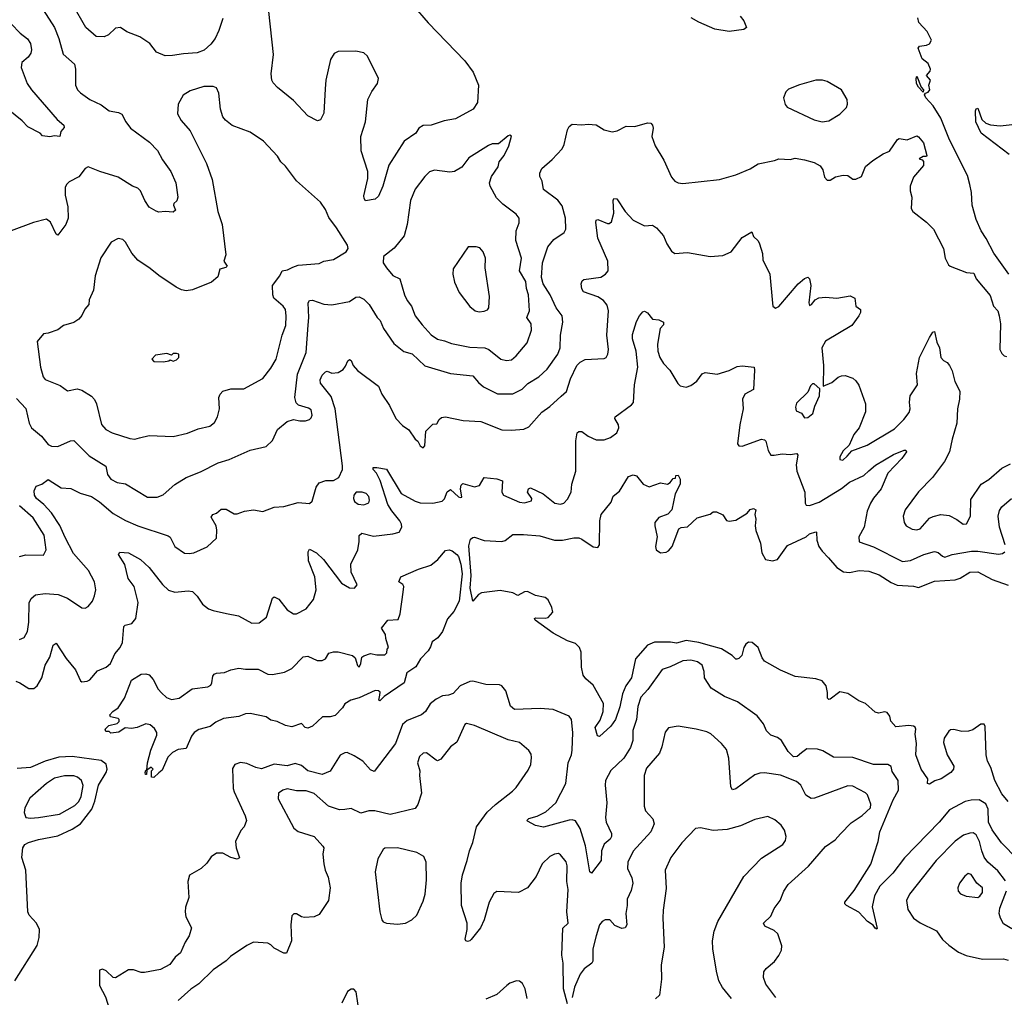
# Model space of a CAD drawing. Extents: x 1771496 to 1971148, y 471553 to 643630.
# Tile 313 of 656: x 1837037 to 1843181, y 551662 to 557763. Entities that reach past the tile are written whole.
import ezdxf

# ---------------------------------------------------------------- set-up
doc = ezdxf.new("R2010")
doc.units = 0

msp = doc.modelspace()

# ---------------------------------------------------------------- linework, layer by layer
at = {"layer": '0CON10XD'}
for points in [[(1837184.3, 557825), (1837255, 557713.8), (1837282.2, 557645), (1837308.8, 557548.8), (1837378, 557485), (1837385.9, 557454.1), (1837385.8, 557355), (1837397.5, 557325), (1837415.5, 557305.5), (1837475, 557265.6), (1837545, 557230.8), (1837595, 557194), (1837654, 557184), (1837674.1, 557174.1), (1837699.2, 557125), (1837729.2, 557085), (1837847.8, 556997.8), (1837896.3, 556946.3), (1837928.3, 556888.3), (1837980, 556815), (1838011.4, 556745), (1838024.2, 556655), (1838017, 556633), (1837998.8, 556615), (1837996.7, 556605), (1838010, 556575), (1837995, 556562.5), (1837945, 556566), (1837905, 556561.2), (1837888.3, 556568.3), (1837845, 556592.5), (1837817.1, 556635), (1837790.8, 556695), (1837775, 556710.8), (1837741.2, 556725), (1837650.7, 556780.7), (1837536.2, 556816.2), (1837465, 556845.4), (1837445, 556834.2), (1837405, 556783.3), (1837345, 556750.6), (1837328.6, 556735), (1837321.5, 556715), (1837321.5, 556668.5), (1837336.5, 556595), (1837338.5, 556525), (1837325, 556484), (1837275, 556417.5), (1837264.4, 556424.4), (1837229.8, 556499.8), (1837205, 556517.8), (1837122.1, 556497.9), (1836984.6, 556445.4)], [(1838305, 557771.2), (1838280.6, 557695), (1838256.9, 557645), (1838230.5, 557609.5), (1838187.2, 557572.8), (1838145, 557556.2), (1838059.1, 557550.9), (1837991.1, 557538.9), (1837945, 557538), (1837890.5, 557560.5), (1837850, 557615), (1837786, 557655), (1837705, 557688.1), (1837665, 557714.2), (1837635, 557710), (1837590.9, 557669.1), (1837565, 557656.7), (1837515, 557658.9), (1837450, 557715), (1837368.9, 557855)], [(1839492.4, 557852.4), (1839585, 557742.5), (1839815, 557506.2), (1839866, 557435), (1839900, 557355), (1839894.1, 557245.9), (1839866.7, 557205), (1839755.6, 557144.4), (1839685, 557131.4), (1839605, 557105.7), (1839555, 557102.5), (1839526.7, 557085), (1839508.8, 557055), (1839435.5, 557004.5), (1839340.6, 556855), (1839301.9, 556725), (1839275, 556661.2), (1839255, 556643.8), (1839195, 556632.5), (1839186.1, 556646.1), (1839184.4, 556664.4), (1839208.9, 556771.1), (1839210, 556815), (1839168.5, 556945), (1839166.4, 557035), (1839194.6, 557125.4), (1839209.1, 557265), (1839233.5, 557315), (1839270.5, 557365), (1839275.3, 557395.3), (1839208.1, 557535), (1839185.4, 557555.4), (1839135, 557566.7), (1839025, 557564), (1838998.3, 557551.7), (1838975.9, 557514.1), (1838947.5, 557385), (1838942.3, 557332.3), (1838935, 557180), (1838915, 557137.5), (1838895, 557131.2), (1838835, 557164), (1838745, 557259.2), (1838645, 557339.2), (1838618.3, 557368.3), (1838610, 557385), (1838605.6, 557425), (1838621.4, 557545), (1838592.5, 557815)], [(1841532, 557785), (1841556.2, 557755), (1841572.5, 557715), (1841555, 557702), (1841465, 557689.2), (1841374.5, 557704.5), (1841275, 557747.5), (1841227.5, 557775)], [(1843209.1, 556175), (1843115.7, 556305), (1843068.2, 556398.2), (1843035.7, 556445), (1843004.3, 556515), (1842980.6, 556605), (1842976.7, 556685), (1842965.6, 556735), (1842950.9, 556790.9), (1842918.8, 556855), (1842835, 557023.8), (1842785, 557148.8), (1842737.5, 557225), (1842691.2, 557275), (1842682.5, 557295), (1842690, 557305), (1842705, 557310), (1842715.5, 557325), (1842710, 557355), (1842720, 557385), (1842696.2, 557415), (1842718.9, 557441.1), (1842721.1, 557455), (1842705, 557490.6), (1842667.7, 557517.7), (1842644.3, 557585.7), (1842651.3, 557598.7), (1842696.2, 557603.8), (1842715, 557612.5), (1842725.8, 557635), (1842700, 557690), (1842648, 557745), (1842641.4, 557775)], [(1836983.3, 557736.7), (1837039.8, 557679.8), (1837085, 557644.4), (1837104.5, 557615), (1837110.4, 557575), (1837106.4, 557555), (1837090.4, 557529.6), (1837050.8, 557495), (1837045.8, 557465), (1837084.6, 557364.6), (1837110, 557325), (1837270.3, 557140.3), (1837313.3, 557105), (1837315, 557090), (1837293.9, 557066.1), (1837287.5, 557035), (1837255, 557039.1), (1837225, 557031.8), (1837178.3, 557038.3), (1837164, 557055), (1837087.1, 557095), (1837052.5, 557132.5), (1836965, 557201.8)], [(1842045, 557125.8), (1842085, 557130.8), (1842155.6, 557174.4), (1842196.7, 557215), (1842203.3, 557235), (1842201.2, 557265), (1842165.8, 557325.8), (1842075, 557376.7), (1842045.9, 557385.9), (1842005, 557386), (1841902.7, 557357.3), (1841835, 557330), (1841817.7, 557312.3), (1841803.8, 557275), (1841812.7, 557232.7), (1841825, 557216.2), (1841995, 557138), (1842045, 557125.8)], [(1842675, 557310), (1842645, 557342.5), (1842634, 557365), (1842630, 557395), (1842635, 557410), (1842662.5, 557342.5), (1842676.7, 557325), (1842675, 557310)], [(1837755, 555145.7), (1837785, 555154.2), (1837845, 555168.9), (1837995, 555162), (1838085, 555181.9), (1838150.7, 555209.3), (1838223, 555227), (1838251.7, 555248.3), (1838272, 555285), (1838283.1, 555335), (1838280, 555405), (1838287.1, 555425), (1838304.5, 555445.5), (1838355, 555459.2), (1838435, 555458.8), (1838555, 555523.8), (1838605, 555588), (1838637.8, 555645), (1838675.6, 555795), (1838696.7, 555855), (1838700, 555915), (1838695, 555953.3), (1838681.9, 555975), (1838623.5, 556025), (1838616.4, 556045), (1838614.4, 556105), (1838660, 556165), (1838673.8, 556195), (1838708.3, 556201.7), (1838740.8, 556219.2), (1838775, 556230.9), (1838905, 556242.1), (1838935, 556255.5), (1838995, 556266.7), (1839073.3, 556315), (1839086.7, 556335), (1839083.3, 556355), (1839013.3, 556465), (1838965, 556527.5), (1838945, 556577.5), (1838914.1, 556624.1), (1838765, 556758), (1838695, 556848.8), (1838665.6, 556875.6), (1838645, 556911.2), (1838558, 557005), (1838475, 557062), (1838363.2, 557103.2), (1838321.2, 557135), (1838305, 557157.5), (1838290, 557205), (1838280, 557305), (1838265, 557337.5), (1838245, 557346.2), (1838185, 557345.7), (1838101.3, 557318.7), (1838057.3, 557292.7), (1838025, 557236.7), (1838022, 557175), (1838045, 557134), (1838100.3, 557070.3), (1838202.5, 556865), (1838237.1, 556765), (1838273.9, 556566.1), (1838300.8, 556485), (1838324.2, 556295), (1838310.6, 556255), (1838330.8, 556225), (1838323.1, 556216.9), (1838285, 556206.2), (1838272.5, 556157.5), (1838233.8, 556125), (1838115, 556076.5), (1838075, 556070), (1838046, 556076), (1838014, 556094), (1837906, 556166), (1837850.5, 556210.5), (1837775, 556261.2), (1837736.2, 556305), (1837696.7, 556375), (1837680.5, 556390.5), (1837651.7, 556398.3), (1837607.5, 556375), (1837544.2, 556275.8), (1837508.6, 556165), (1837497.1, 556075), (1837470.8, 556015), (1837468.8, 555985), (1837444.3, 555955.7), (1837425, 555916.7), (1837405, 555893.3), (1837375, 555873.3), (1837310, 555855), (1837275, 555827.5), (1837215, 555806.7), (1837185, 555802.5), (1837146.2, 555753.8), (1837167.5, 555595), (1837182.5, 555535), (1837195, 555516.7), (1837289.5, 555479.5), (1837335, 555447.5), (1837395, 555458.8), (1837425, 555451.2), (1837485, 555414), (1837503.2, 555393.2), (1837515.5, 555365.5), (1837547.4, 555237.4), (1837574.2, 555205), (1837615, 555184.4), (1837725, 555149.4), (1837755, 555145.7)], [(1843211.7, 556921.7), (1843037.1, 557055), (1843002.7, 557125), (1843001.2, 557195), (1843005, 557207.5), (1843015, 557210), (1843039.7, 557139.7), (1843065, 557117.5), (1843095, 557107.1), (1843155, 557100), (1843285, 557114.3)], [(1837895, 554782.9), (1837933.2, 554796.8), (1838005, 554861.9), (1838075, 554905.6), (1838165, 554940.6), (1838275, 554996.5), (1838345, 555018.1), (1838475, 555075.6), (1838575, 555099.2), (1838615, 555136.7), (1838645, 555206.2), (1838705, 555256.2), (1838745, 555268.8), (1838785, 555258.8), (1838820.7, 555259.3), (1838845, 555267.5), (1838855, 555277.5), (1838862.5, 555295), (1838855, 555327.5), (1838838.8, 555338.8), (1838777, 555357), (1838762.5, 555372.5), (1838754.5, 555405), (1838769.5, 555550.5), (1838825.4, 555685), (1838836.2, 555856.2), (1838841.5, 555905), (1838837.1, 555995), (1838845, 556011.2), (1838865, 556012.9), (1838935, 555988.1), (1838985, 555983.3), (1839095, 556004.3), (1839135, 556031.2), (1839155, 556034), (1839185, 556019.2), (1839217.1, 555985), (1839266.9, 555905), (1839285.6, 555885), (1839307.8, 555835), (1839371.7, 555741.7), (1839435, 555692.5), (1839485, 555676.9), (1839565, 555603.3), (1839725, 555555.6), (1839865, 555540.8), (1839899.5, 555499.5), (1839932.1, 555472.1), (1840018.9, 555428.9), (1840115, 555427.8), (1840173.3, 555456.7), (1840206.9, 555493.1), (1840276.9, 555533.1), (1840328.8, 555581.2), (1840394.5, 555675), (1840409.1, 555715), (1840412.2, 555795), (1840426.9, 555875), (1840421.1, 555915), (1840384.1, 555964.1), (1840346.4, 556045), (1840303.8, 556113.8), (1840293.1, 556155), (1840298.8, 556245), (1840332.2, 556345), (1840369.7, 556390.3), (1840434, 556435), (1840445.7, 556455), (1840441.9, 556525), (1840421.2, 556601.2), (1840395, 556636.9), (1840305, 556704), (1840297.1, 556755), (1840282.9, 556785), (1840283.3, 556805), (1840295.6, 556835), (1840358.9, 556891.1), (1840422, 556958), (1840434.4, 556985), (1840454.3, 557075), (1840465, 557096.2), (1840485, 557111.2), (1840545, 557106), (1840585, 557112), (1840635, 557105.8), (1840685, 557076.2), (1840735, 557064), (1840765, 557069.2), (1840822.1, 557097.9), (1840875, 557095.7), (1840955, 557120), (1840975, 557116.2), (1840986.2, 557105), (1840990, 557085), (1840982.5, 557035), (1841002.9, 556975), (1841056.4, 556886.4), (1841105, 556780), (1841125.8, 556755.8), (1841145, 556744), (1841175, 556740.8), (1841404.3, 556765.7), (1841505, 556794.2), (1841595, 556832.5), (1841645, 556862.5), (1841746.7, 556885), (1841775, 556895.5), (1841845, 556890), (1841875, 556897.8), (1841935, 556888.1), (1841995, 556872.5), (1842031.2, 556851.2), (1842048.8, 556825), (1842059.3, 556779.3), (1842075, 556762.5), (1842095, 556762.5), (1842128.3, 556781.7), (1842175, 556792.5), (1842205, 556790), (1842235, 556767.5), (1842255, 556766.7), (1842290, 556785), (1842314.2, 556845.8), (1842360, 556885), (1842425, 556926), (1842465, 556943.3), (1842515, 557016), (1842525, 557021.2), (1842575, 557013.3), (1842635, 557037.5), (1842645, 557032.5), (1842677.5, 556995), (1842697.5, 556915), (1842695, 556910), (1842675, 556910), (1842650, 556895), (1842668.3, 556888.3), (1842677, 556877), (1842676.4, 556853.6), (1842615, 556780), (1842593.3, 556725), (1842593.3, 556695), (1842603.3, 556655), (1842599.2, 556585), (1842610, 556565), (1842695, 556500), (1842740, 556455), (1842802, 556335), (1842811.2, 556275), (1842833.6, 556233.6), (1842844.1, 556224.1), (1842945, 556185.7), (1842991.4, 556181.4), (1843005.7, 556145.7), (1843092.7, 556042.7), (1843114, 555975), (1843140, 555945), (1843148.8, 555915), (1843157.5, 555865), (1843153.3, 555705), (1843165, 555680), (1843180, 555665), (1843195, 555660)], [(1840075, 555636.9), (1840105, 555640.6), (1840135.4, 555664.6), (1840203.1, 555746.9), (1840231.5, 555825), (1840228.9, 555865), (1840200.6, 555905), (1840217.4, 555945), (1840212.4, 556045), (1840199.3, 556085), (1840195, 556130), (1840155.6, 556195), (1840167.8, 556275), (1840133.3, 556385), (1840135.4, 556445), (1840152.9, 556495), (1840152.9, 556525), (1840135, 556549.2), (1840051.8, 556611.8), (1840012, 556652), (1839972.2, 556725), (1839968.9, 556745), (1839980.6, 556785), (1840022.5, 556845), (1840028.8, 556875), (1840060.8, 556915), (1840090, 556975), (1840106.7, 557036.7), (1840095, 557042.5), (1840085, 557037.5), (1840025, 556988), (1839985, 556988.6), (1839962.2, 556977.8), (1839839.7, 556900.3), (1839795, 556842), (1839750, 556815), (1839720.9, 556810.9), (1839625, 556824.3), (1839595, 556812.5), (1839566, 556785), (1839505, 556706.2), (1839475.7, 556635), (1839455.8, 556485.8), (1839436.1, 556413.9), (1839373.3, 556336.7), (1839306.7, 556285), (1839306, 556245), (1839325, 556214), (1839365, 556166.7), (1839410, 556145), (1839437.7, 556045), (1839455, 556010), (1839482.1, 555975), (1839505.7, 555915), (1839547.9, 555857.9), (1839605, 555796.9), (1839645, 555770), (1839688.3, 555758.3), (1839731.7, 555741.7), (1839845, 555719.4), (1839940, 555715), (1839965, 555704.4), (1840040, 555645), (1840075, 555636.9)], [(1837035, 553894.2), (1837065, 553907.5), (1837085.3, 553944.7), (1837095, 554002.5), (1837096.3, 554123.7), (1837109.4, 554150.6), (1837135, 554173.1), (1837195, 554182.7), (1837277.5, 554175), (1837335, 554153.1), (1837425, 554092.5), (1837445, 554090), (1837465, 554101.2), (1837491.4, 554135), (1837503.7, 554166.3), (1837511.2, 554205), (1837504.6, 554255), (1837465.5, 554325), (1837372, 554432), (1837321.7, 554531.7), (1837286.6, 554606.6), (1837235.8, 554685), (1837188.2, 554738.2), (1837142.7, 554775), (1837130, 554795), (1837128.2, 554821.8), (1837138.9, 554851.1), (1837175.8, 554865), (1837215, 554893.5), (1837295, 554841.9), (1837356.8, 554836.8), (1837415, 554808.6), (1837485, 554787.8), (1837535, 554754.5), (1837621.1, 554681.1), (1837696.5, 554636.5), (1837773.8, 554605), (1837962.7, 554542.7), (1837975, 554533.3), (1838006, 554475), (1838065, 554434.4), (1838095, 554431.1), (1838123.6, 554436.4), (1838207.3, 554472.7), (1838265, 554527.5), (1838267.5, 554577.5), (1838263.8, 554605), (1838231.7, 554658.3), (1838242.5, 554675), (1838265, 554683.3), (1838295, 554708.8), (1838325, 554708.8), (1838375, 554680), (1838395, 554680), (1838440, 554695), (1838495, 554704), (1838555, 554693.8), (1838625, 554721.4), (1838685.7, 554725.7), (1838775, 554750), (1838845, 554743.3), (1838861.7, 554758.3), (1838886, 554845), (1838905, 554873.3), (1838947, 554887), (1838995, 554887.5), (1839027.5, 554905), (1839051.2, 554955), (1839052, 554978), (1839006.3, 555335), (1838980.3, 555410.3), (1838913.3, 555495), (1838911.1, 555515), (1838925, 555544), (1838945, 555566), (1838955, 555568.8), (1838985, 555556.2), (1839025, 555561.2), (1839055, 555580), (1839069.4, 555600.6), (1839085, 555633.3), (1839095, 555642.5), (1839105, 555636.7), (1839118.6, 555605), (1839145, 555573.8), (1839275, 555476.7), (1839296.7, 555425), (1839343.8, 555355), (1839383.8, 555275), (1839425, 555230), (1839465, 555203.8), (1839503.8, 555145), (1839522.3, 555132.3), (1839535, 555102.5), (1839555, 555090), (1839565.9, 555104.1), (1839572, 555195), (1839615, 555238), (1839639.2, 555240.8), (1839655, 555268.8), (1839669.1, 555280.9), (1839695, 555284), (1839805, 555261.4), (1839915, 555254.3), (1840045.7, 555204.3), (1840105, 555200.6), (1840182.1, 555207.9), (1840215, 555222), (1840295.5, 555314.5), (1840345, 555348.1), (1840415, 555413.1), (1840448.3, 555441.7), (1840475, 555522), (1840513.6, 555605), (1840533.6, 555626.3), (1840565, 555643.1), (1840685, 555648.8), (1840696.2, 555655), (1840707.5, 555675), (1840711.4, 555705), (1840700, 555795), (1840710.6, 555945), (1840702.2, 555982.2), (1840680.2, 556010.2), (1840645, 556032.9), (1840555, 556064), (1840545, 556082.5), (1840541.4, 556115), (1840545.8, 556134.2), (1840557.5, 556142.5), (1840663.8, 556156.2), (1840692.5, 556175), (1840709.4, 556195), (1840706.5, 556255), (1840645, 556400), (1840631.7, 556498.3), (1840635, 556512.5), (1840645, 556516.2), (1840705, 556491.2), (1840715, 556490), (1840729.5, 556500.5), (1840744.1, 556555.9), (1840741.2, 556635), (1840745, 556647.5), (1840762.5, 556645), (1840814.3, 556565), (1840865, 556511.9), (1840935, 556477.5), (1840985, 556480), (1841010, 556465), (1841054.2, 556415), (1841074.4, 556364.4), (1841105, 556317.5), (1841125, 556303.8), (1841205, 556310), (1841345, 556284.5), (1841425, 556290.8), (1841477.1, 556315), (1841545, 556403.8), (1841605, 556440), (1841615, 556410), (1841645, 556382.5), (1841653.3, 556365), (1841673, 556303), (1841673.6, 556263.6), (1841718.8, 556175), (1841733.8, 555993.8), (1841737.5, 555975), (1841753, 555963), (1841775, 555973.8), (1841894.2, 556115), (1841935, 556147.5), (1841955, 556156.2), (1841965, 556146.7), (1841974.3, 556105), (1841961.2, 555995), (1841965, 555980), (1841977.5, 555985), (1842000, 556015), (1842023.2, 556026.8), (1842065, 556031.4), (1842135, 556024), (1842219.1, 556039.1), (1842248.8, 556025), (1842253.8, 555975), (1842283.3, 555953.3), (1842283.3, 555935), (1842273.8, 555915), (1842230, 555855), (1842065, 555756), (1842041.4, 555715), (1842052, 555605), (1842050, 555475), (1842105, 555498.8), (1842145, 555531.2), (1842165, 555540), (1842187, 555543), (1842235, 555526.7), (1842255, 555510), (1842272.7, 555482.7), (1842315.5, 555365.5), (1842315.6, 555315), (1842274.3, 555215), (1842242.9, 555175), (1842212, 555108), (1842175, 555072.5), (1842153.8, 555035), (1842155, 555017.5), (1842173.9, 555013.9), (1842200.8, 555039.2), (1842228.8, 555071.2), (1842325, 555106.7), (1842495, 555209.5), (1842555, 555267.1), (1842588.1, 555311.9), (1842594.4, 555335), (1842589.5, 555375), (1842594.4, 555415), (1842638.6, 555485), (1842633.5, 555555), (1842652.7, 555655), (1842715, 555780), (1842735, 555812.5), (1842745, 555817.5), (1842759.5, 555749.5), (1842776, 555715), (1842785.7, 555655), (1842802, 555635), (1842825, 555623.8), (1842838, 555605), (1842855, 555572.5), (1842872, 555505), (1842902.9, 555445), (1842900.6, 555395), (1842888.6, 555335), (1842884.5, 555245.5), (1842855.5, 555144.5), (1842838.1, 555065), (1842808.6, 555005), (1842732.5, 554905), (1842644.6, 554815.4), (1842561.4, 554705), (1842550, 554665), (1842555.6, 554625.6), (1842568.8, 554605), (1842605, 554582.5), (1842635, 554578.6), (1842655, 554585.6), (1842715, 554651.1), (1842737, 554663), (1842785, 554674.5), (1842837.6, 554667.6), (1842884.6, 554644.6), (1842925, 554614.2), (1842945, 554616.7), (1842970, 554665), (1842971.2, 554768.8), (1843035.5, 554864.5), (1843085, 554894), (1843166.4, 554963.6), (1843218.7, 554991.3)], [(1839905, 555940), (1839935, 555944.2), (1839956.9, 555953.1), (1839964.2, 555965), (1839968.9, 556035), (1839941.9, 556215), (1839944.1, 556274.1), (1839930, 556315), (1839908.3, 556338.3), (1839885, 556346.2), (1839835, 556346), (1839741.2, 556208.8), (1839740, 556175), (1839750, 556125), (1839779.5, 556059.5), (1839845, 555973.8), (1839880, 555945), (1839905, 555940)], [(1837012.5, 553635), (1837038.8, 553625), (1837095, 553588.8), (1837125, 553588.8), (1837146, 553605), (1837175, 553656.2), (1837196.2, 553735), (1837224.6, 553785), (1837245, 553860), (1837265, 553871.2), (1837327, 553777), (1837384.2, 553705), (1837416.1, 553636.1), (1837425, 553630), (1837457.5, 553635), (1837475, 553643.8), (1837521.5, 553698.5), (1837577.4, 553722.6), (1837604.2, 553745), (1837630, 553805), (1837664.4, 553845.6), (1837678, 553875), (1837686.7, 553975), (1837695, 553983.3), (1837736.7, 553995), (1837760.8, 554025), (1837776.1, 554126.1), (1837750.5, 554225), (1837714.2, 554275), (1837692.7, 554362.7), (1837652.5, 554425), (1837661.2, 554438.8), (1837716.7, 554435), (1837791.4, 554395), (1837844.6, 554344.6), (1837927.2, 554237.2), (1837965, 554202.5), (1838005, 554190.6), (1838087.9, 554197.9), (1838115, 554194.2), (1838145, 554166), (1838177.8, 554115), (1838215, 554086.5), (1838243.3, 554075), (1838327.6, 554057.6), (1838402.1, 554042.1), (1838485, 553996.7), (1838530.5, 553999.5), (1838577.5, 554035), (1838615, 554152.5), (1838625, 554161.2), (1838655, 554147.1), (1838705, 554080.8), (1838745, 554054.3), (1838765, 554054.3), (1838824.1, 554085.9), (1838870, 554145), (1838886.7, 554205), (1838877.8, 554285), (1838840, 554385), (1838837.7, 554442.3), (1838845, 554458.8), (1838888, 554435), (1838933.5, 554393.5), (1839045, 554247.1), (1839095, 554218.1), (1839126.7, 554215), (1839143.1, 554235), (1839104.5, 554315), (1839103.6, 554365), (1839146.2, 554455), (1839155.5, 554505.5), (1839155.6, 554544.4), (1839171.8, 554558.2), (1839245, 554538.8), (1839366.2, 554553.8), (1839404.5, 554565.5), (1839421.9, 554595), (1839420, 554615), (1839409.6, 554635), (1839358.6, 554698.6), (1839335, 554738.2), (1839286.5, 554886.5), (1839262.6, 554932.6), (1839242.9, 554955), (1839242.1, 554967.9), (1839265, 554969.1), (1839325, 554956.9), (1839416.7, 554806.7), (1839505, 554757.7), (1839535, 554747.2), (1839615.4, 554744.6), (1839672.5, 554757.5), (1839687.4, 554772.6), (1839704.4, 554815.6), (1839725, 554830), (1839775, 554786), (1839785, 554780), (1839795, 554782.5), (1839788.5, 554835), (1839792.4, 554857.6), (1839802.5, 554867.5), (1839875, 554847.8), (1839906, 554855), (1839935, 554906.2), (1840015, 554897.5), (1840048.8, 554885), (1840045.6, 554815), (1840055, 554795.8), (1840155, 554752.2), (1840187.8, 554747.8), (1840230.3, 554759.7), (1840233.1, 554775), (1840206.4, 554815), (1840212.7, 554835), (1840225, 554840.4), (1840303.1, 554803.1), (1840375.5, 554745.5), (1840411.4, 554738.6), (1840433.3, 554745), (1840455, 554771.2), (1840478.1, 554815), (1840483.1, 554865), (1840506.4, 554945), (1840508.2, 555135), (1840516.2, 555185), (1840525, 555192), (1840545, 555192.5), (1840585, 555164.3), (1840635, 555140.6), (1840685, 555140), (1840724.5, 555155.5), (1840762.5, 555185), (1840775.6, 555215), (1840773.1, 555235), (1840750.8, 555275), (1840752, 555285), (1840855, 555359.2), (1840866.2, 555373.8), (1840872.7, 555485), (1840894.7, 555595), (1840883.7, 555693.7), (1840861.3, 555771.3), (1840860.8, 555799.2), (1840885, 555878.8), (1840904.2, 555915), (1840925, 555940), (1840935, 555943.3), (1840955, 555933.3), (1840985, 555893.8), (1841025, 555890.6), (1841055.3, 555875), (1841055, 555858), (1841033.4, 555836.6), (1841030.4, 555825), (1841016, 555735), (1841019.1, 555695), (1841032.2, 555655), (1841055, 555618), (1841094.4, 555575), (1841143.4, 555493.4), (1841158.6, 555478.6), (1841195, 555470.6), (1841225, 555480), (1841262.2, 555507.8), (1841295, 555551.9), (1841315, 555561.9), (1841389.3, 555550.7), (1841465, 555573.6), (1841515, 555598.2), (1841545, 555603.3), (1841620, 555595), (1841621.2, 555575), (1841616, 555455), (1841562.5, 555425), (1841547.5, 555395), (1841551.2, 555335), (1841530, 555235), (1841516.2, 555115), (1841525, 555103.8), (1841545, 555102), (1841665.7, 555145.7), (1841685, 555141.2), (1841692.7, 555132.7), (1841707.1, 555075), (1841725, 555046.2), (1841745, 555044.2), (1841795, 555054.5), (1841845, 555049.1), (1841886, 555055), (1841892.5, 555045), (1841882.5, 554985), (1841886.2, 554945), (1841935.8, 554815), (1841939.2, 554745), (1841945, 554733.3), (1841965, 554730.8), (1842025, 554752.5), (1842165, 554837.8), (1842215, 554877.1), (1842305, 554917.9), (1842335, 554948.1), (1842376.4, 554983.6), (1842489.8, 555050.2), (1842556.2, 555076.2), (1842566.2, 555076.2), (1842570, 555065), (1842541.4, 555025), (1842455, 554932.5), (1842412.9, 554835), (1842363.8, 554776.2), (1842346.4, 554745), (1842325.6, 554695), (1842306.9, 554595), (1842273.1, 554535), (1842276, 554505), (1842365, 554472.9), (1842545, 554380.9), (1842595, 554386.9), (1842678, 554425), (1842745, 554443.1), (1842768.3, 554438.3), (1842795, 554414.2), (1842809.2, 554409.2), (1842854.6, 554425.4), (1842976.1, 554446.1), (1843015, 554446.1), (1843145, 554428.2), (1843169.2, 554430.8), (1843185, 554442)], [(1837935, 555627.5), (1837967, 555633), (1837975, 555640), (1837995, 555632.5), (1838015, 555640), (1838030, 555655), (1838030, 555675), (1838015, 555680), (1837995, 555680), (1837985, 555670), (1837955, 555680), (1837885, 555670), (1837862.5, 555645), (1837875, 555630), (1837935, 555627.5)], [(1841935, 555277.5), (1841955, 555280), (1841985.8, 555305), (1841999.1, 555350.9), (1842028.5, 555415), (1842030, 555460), (1841995, 555490), (1841985, 555490), (1841972.5, 555477.5), (1841955, 555437.5), (1841885, 555370), (1841877.5, 555345), (1841882.3, 555322.3), (1841915, 555307.5), (1841935, 555277.5)], [(1837017.9, 555397.9), (1837075.4, 555335.4), (1837096.1, 555245), (1837110.8, 555215), (1837173.3, 555163.3), (1837215, 555111.1), (1837235, 555101.2), (1837275, 555099.6), (1837355, 555134.3), (1837375, 555136), (1837470.1, 555040.1), (1837575, 554977.5), (1837584.5, 554925), (1837605.8, 554895), (1837645, 554874.5), (1837696.7, 554866.7), (1837833.6, 554783.6), (1837895, 554782.9)], [(1843205, 552883.8), (1843165, 552932.5), (1843120.8, 553015), (1843096.2, 553095), (1843076.4, 553135), (1843067.7, 553175), (1843062.5, 553352.5), (1843055, 553366), (1843035, 553366.2), (1842985, 553332), (1842957.6, 553322.4), (1842915, 553321.1), (1842865, 553332.9), (1842845, 553330), (1842835, 553322), (1842805, 553278.8), (1842800.9, 553250.9), (1842824.1, 553174.1), (1842866.7, 553105), (1842863.9, 553086.1), (1842846.7, 553065), (1842786.7, 553025), (1842748.3, 553011.7), (1842715, 552991.2), (1842702.5, 552995), (1842704, 553025), (1842661.4, 553085), (1842629.2, 553175), (1842632.2, 553245), (1842624.4, 553304.4), (1842628.6, 553335), (1842625, 553346.7), (1842615, 553353.3), (1842585, 553357.1), (1842505, 553348.8), (1842472.9, 553385), (1842466.6, 553416.6), (1842449.7, 553439.7), (1842435, 553444.3), (1842395, 553435.7), (1842375, 553441.4), (1842314, 553495), (1842272.9, 553512.9), (1842205, 553556.9), (1842155, 553567.5), (1842095, 553521.4), (1842085, 553520), (1842077.7, 553527.7), (1842078.1, 553565), (1842068.6, 553605), (1842045, 553637.1), (1842005, 553650), (1841875, 553662.9), (1841785, 553702.7), (1841685, 553760), (1841670.7, 553780.7), (1841645, 553845.6), (1841608, 553875), (1841585, 553877.3), (1841568.9, 553865), (1841555, 553843.8), (1841542.5, 553795), (1841525, 553776), (1841511.7, 553771.7), (1841505, 553771.2), (1841482.9, 553795), (1841416, 553836), (1841355, 553853.5), (1841275, 553875.2), (1841195, 553888.5), (1841135, 553871.1), (1841098.1, 553878.1), (1840997.1, 553877.1), (1840955, 553859.1), (1840880.4, 553775), (1840855.5, 553655), (1840820, 553605), (1840798, 553555), (1840782.5, 553475), (1840755.7, 553395), (1840725, 553354.2), (1840655, 553290), (1840643, 553293), (1840628.8, 553345), (1840658.1, 553391.9), (1840678.5, 553445), (1840680.5, 553495), (1840615, 553608.8), (1840568.8, 553648.8), (1840552.3, 553672.3), (1840543, 553723), (1840540.6, 553815), (1840529.2, 553845), (1840505, 553870.8), (1840455, 553886.2), (1840365, 553933.8), (1840252.5, 554015), (1840250, 554025), (1840255, 554030), (1840315, 554027.5), (1840335, 554032.5), (1840363.3, 554065), (1840358, 554095), (1840335, 554142.5), (1840316.8, 554156.8), (1840255, 554169.2), (1840205, 554194.3), (1840187.9, 554192.1), (1840145, 554169.4), (1840115, 554186.5), (1840035, 554201.2), (1839918.8, 554185), (1839900, 554175), (1839863.8, 554133.8), (1839848, 554215), (1839854.8, 554295), (1839840.3, 554479.7), (1839849.5, 554520.5), (1839865, 554532.2), (1839875, 554532.5), (1839935, 554512.3), (1840045, 554505.4), (1840067.2, 554512.8), (1840115, 554549.2), (1840180.2, 554549.8), (1840281.9, 554541.9), (1840375, 554514.5), (1840424.6, 554514.6), (1840495, 554528.5), (1840525, 554528.5), (1840545, 554521.1), (1840615, 554473.3), (1840645, 554468), (1840654.2, 554485), (1840656.7, 554635), (1840665.5, 554674.5), (1840728.5, 554751.5), (1840741.1, 554788.9), (1840780.3, 554819.7), (1840835, 554912.5), (1840865, 554922.5), (1840885, 554916.7), (1840926.7, 554865), (1840965, 554848), (1841035, 554873.3), (1841080, 554865), (1841096.4, 554873.6), (1841115, 554900), (1841128.3, 554901.7), (1841131.7, 554918.3), (1841145, 554920), (1841157.5, 554895), (1841157.5, 554865), (1841126.6, 554803.4), (1841105.7, 554705), (1841082.1, 554677.9), (1841025, 554655.8), (1841000.6, 554625), (1840999.4, 554605), (1841015.5, 554535.5), (1841004.4, 554475.6), (1841008.6, 554455), (1841035, 554435.6), (1841070, 554440), (1841085, 554448), (1841108.6, 554475), (1841150.8, 554585), (1841165, 554593.1), (1841205, 554598.6), (1841265, 554654.2), (1841345, 554677.5), (1841365, 554692.5), (1841385, 554692.5), (1841425, 554673.3), (1841448.3, 554638.3), (1841465, 554633.3), (1841505, 554640), (1841577.3, 554682.7), (1841595, 554706.2), (1841615, 554712.5), (1841630, 554705), (1841623.3, 554675), (1841630, 554645), (1841625.8, 554605), (1841630.8, 554575), (1841658.6, 554495), (1841668.6, 554435), (1841691.2, 554395), (1841735, 554386.4), (1841765, 554394.5), (1841828.7, 554481.3), (1841943.6, 554536.4), (1841965, 554553.3), (1842005, 554566.7), (1842010, 554565), (1842011.9, 554515), (1842024.5, 554475), (1842044.5, 554445), (1842083.6, 554405), (1842135, 554343.3), (1842177.6, 554317.6), (1842215, 554312.9), (1842275, 554324.6), (1842335, 554320.7), (1842399.1, 554299.2), (1842475, 554250.4), (1842513.1, 554233.1), (1842615, 554226.7), (1842645, 554218.6), (1842745, 554259.6), (1842875, 554266.9), (1842905, 554277.5), (1842965, 554314.6), (1843015, 554317.1), (1843105, 554268.7), (1843205, 554234.2)], [(1839185, 554734.3), (1839215, 554746.7), (1839220, 554765), (1839215, 554788), (1839198, 554805), (1839175, 554814.2), (1839136.4, 554813.6), (1839122.5, 554795), (1839120, 554775), (1839126.7, 554755), (1839149.5, 554739.5), (1839185, 554734.3)], [(1843186.7, 554485), (1843150.5, 554595), (1843141.8, 554665), (1843150.9, 554699.1), (1843165, 554722.5), (1843225, 554774.3)], [(1837035, 554412.2), (1837075, 554423.3), (1837185, 554422), (1837203.1, 554455), (1837190.4, 554545), (1837120.9, 554655), (1837035, 554730)], [(1837875, 553033.3), (1837860, 553035), (1837860, 553075), (1837870, 553085), (1837858.3, 553098.3), (1837830, 553080), (1837828.3, 553051.7), (1837821.7, 553051.7), (1837820, 553065), (1837825, 553080), (1837830, 553080), (1837834.2, 553125), (1837856.2, 553205), (1837893, 553297), (1837892.9, 553315), (1837878.9, 553338.9), (1837851.3, 553361.3), (1837825, 553368.8), (1837770, 553345), (1837735, 553340), (1837695, 553343.8), (1837655, 553316.7), (1837605, 553310), (1837595, 553320), (1837575, 553320), (1837570, 553335), (1837593, 553357), (1837645, 553370), (1837657, 553383), (1837657.5, 553395), (1837651.7, 553401.7), (1837603, 553413), (1837600, 553425), (1837617.5, 553445), (1837652, 553468), (1837691.4, 553528.6), (1837735, 553640), (1837795, 553678.9), (1837825, 553681.4), (1837845.8, 553675), (1837870.8, 553645), (1837900.8, 553585), (1837920.9, 553560.9), (1837952.1, 553532.1), (1837985, 553520.6), (1838031.5, 553528.5), (1838113.7, 553586.3), (1838211.7, 553598.3), (1838229.3, 553610.7), (1838236.7, 553625), (1838242.5, 553665), (1838251.2, 553678.8), (1838265, 553683.8), (1838315, 553688.9), (1838355, 553705.6), (1838405, 553716.4), (1838445, 553709.6), (1838525, 553710), (1838585, 553678.5), (1838615, 553675.5), (1838688.9, 553691.1), (1838735.4, 553714.6), (1838805, 553786.7), (1838835, 553790.5), (1838894.1, 553764.1), (1838925, 553764.6), (1838945.3, 553774.7), (1838965, 553808.6), (1838995, 553818.8), (1839025, 553818.8), (1839114.3, 553795), (1839130.5, 553780.5), (1839145, 553733.3), (1839155, 553722.5), (1839166, 553745), (1839172.5, 553785), (1839185, 553792.5), (1839225, 553807.5), (1839265, 553800), (1839315, 553800), (1839328.3, 553811.7), (1839330, 553835), (1839337.5, 553845), (1839320.8, 553900.8), (1839320, 553925), (1839294, 553965), (1839335, 554015.7), (1839399.4, 554020.6), (1839410.3, 554055), (1839429.7, 554189.7), (1839433.1, 554225), (1839427.2, 554237.2), (1839403.3, 554255), (1839416.2, 554285), (1839525, 554334.4), (1839602, 554358), (1839647, 554393), (1839695, 554450), (1839716.4, 554453.6), (1839735, 554448), (1839765, 554425.8), (1839775, 554412), (1839789.4, 554365), (1839797, 554305), (1839778.4, 554135), (1839745, 554068.6), (1839706.6, 554023.4), (1839676.2, 553945), (1839645.2, 553904.8), (1839610, 553880), (1839601.2, 553848.8), (1839586.2, 553823.8), (1839538.6, 553775), (1839508.9, 553725), (1839453.6, 553686.4), (1839435.6, 553624.4), (1839311.1, 553538.9), (1839285, 553512.5), (1839277, 553517), (1839285, 553546.7), (1839286.2, 553566.2), (1839275.4, 553575.4), (1839255, 553577.1), (1839155, 553531.1), (1839104.2, 553515.8), (1839066, 553494), (1839051.1, 553468.9), (1839005, 553421.1), (1838975, 553411.5), (1838927, 553413), (1838865, 553354.3), (1838835, 553341.2), (1838817.5, 553345), (1838795, 553370), (1838735, 553350), (1838695, 553357.9), (1838643.9, 553383.9), (1838605, 553392.2), (1838575, 553411.8), (1838475, 553432.9), (1838445, 553430), (1838405, 553413.9), (1838307.9, 553402.1), (1838260.4, 553379.6), (1838225, 553351.6), (1838155, 553333.6), (1838126.1, 553313.9), (1838108.6, 553291.4), (1838076.4, 553213.6), (1838025, 553208.6), (1837990, 553190), (1837960.3, 553159.7), (1837925, 553080), (1837905, 553062.5), (1837875, 553033.3)], [(1843264.2, 552524.2), (1843163.6, 552625), (1843105, 552706.2), (1843081.7, 552755), (1843079.2, 552835), (1843065, 552868.9), (1843025, 552893.3), (1842975, 552891.9), (1842936.6, 552883.4), (1842838.1, 552831.9), (1842773.6, 552755), (1842558.7, 552531.3), (1842485, 552435.5), (1842404.2, 552355.8), (1842370, 552295), (1842356.5, 552226.5), (1842388.3, 552091.7), (1842385, 552087.5), (1842375, 552092.5), (1842361.7, 552111.7), (1842327.5, 552135), (1842272.4, 552192.4), (1842196.7, 552235), (1842186.7, 552245), (1842186.7, 552255), (1842245, 552328), (1842347.4, 552492.6), (1842394.5, 552635), (1842403.3, 552695), (1842487.5, 552895), (1842521.4, 552955), (1842519.6, 553015), (1842481.7, 553071.7), (1842475, 553101.2), (1842455, 553114.3), (1842365, 553113.6), (1842235, 553157.5), (1842115, 553160.8), (1842049.2, 553199.2), (1842015, 553210.5), (1841948.5, 553211.5), (1841915, 553187.1), (1841888, 553165), (1841865, 553163.5), (1841831.8, 553195), (1841790.6, 553265), (1841765, 553282.5), (1841725, 553298), (1841696.2, 553325), (1841677.6, 553367.6), (1841638.7, 553418.7), (1841516.4, 553506.4), (1841435, 553538.1), (1841351.1, 553591.1), (1841309.5, 553655), (1841308.6, 553695), (1841296, 553735), (1841266.2, 553756.2), (1841225, 553766.4), (1841175, 553762.1), (1841095, 553724.4), (1841045, 553708), (1840957.5, 553582.5), (1840913.6, 553535), (1840895, 553476.7), (1840886.1, 553395), (1840863.1, 553326.9), (1840862.7, 553265), (1840848.5, 553221.5), (1840806.7, 553155), (1840725, 553077.3), (1840693.3, 553015), (1840689.7, 552985), (1840701.2, 552875), (1840693.1, 552783.1), (1840696.9, 552755), (1840728.8, 552685), (1840728.9, 552665), (1840720.9, 552649.1), (1840683.1, 552616.9), (1840667.7, 552575), (1840664.4, 552515), (1840605, 552436.7), (1840594.4, 552445), (1840567.1, 552607.1), (1840533.5, 552715), (1840505, 552762.9), (1840485, 552769.4), (1840465, 552767.3), (1840305, 552723.1), (1840255, 552734.5), (1840205, 552760), (1840202, 552765), (1840215, 552776.7), (1840265, 552792.8), (1840319.9, 552820.1), (1840383.3, 552875), (1840444.8, 552995), (1840460.2, 553125), (1840480.4, 553175), (1840485.2, 553205), (1840488.1, 553315), (1840480, 553395), (1840465.6, 553415.6), (1840365, 553458), (1840285, 553464.4), (1840125, 553458.8), (1840098.8, 553478.8), (1840070, 553575), (1840045.8, 553605.8), (1840031.7, 553611.7), (1839945, 553614.3), (1839865, 553635.7), (1839845, 553632.9), (1839784.5, 553605.5), (1839741.7, 553558.3), (1839713.3, 553546.7), (1839675, 553543.8), (1839635, 553522.9), (1839597.4, 553492.6), (1839570, 553445), (1839545, 553424.5), (1839455, 553389.2), (1839425, 553363.8), (1839381.4, 553245), (1839248.8, 553071.2), (1839225, 553080.6), (1839177.1, 553135), (1839125, 553169.5), (1839081.2, 553188.8), (1839065, 553188), (1839036.6, 553173.4), (1838975, 553073.3), (1838925, 553051.4), (1838835, 553074.2), (1838795, 553107.7), (1838755, 553121.1), (1838705, 553106.8), (1838625, 553116.2), (1838545, 553087.5), (1838510, 553095), (1838455, 553120), (1838415, 553128), (1838380, 553115), (1838365, 553090), (1838368.6, 552965), (1838374.4, 552944.4), (1838444.2, 552795), (1838451.2, 552765), (1838436.7, 552725), (1838416.4, 552703.6), (1838383.3, 552635), (1838388, 552595), (1838408, 552532), (1838395, 552523.8), (1838355, 552534.4), (1838305, 552562.2), (1838265, 552561.9), (1838232, 552538), (1838205, 552498.6), (1838168.6, 552465), (1838096.4, 552423.6), (1838085.6, 552385), (1838092.5, 552285), (1838071.9, 552225), (1838069.4, 552195), (1838074.4, 552164.4), (1838108.8, 552095), (1838095.4, 552044.6), (1838069.4, 552005), (1838040.3, 551939.7), (1838007.4, 551912.6), (1837972.9, 551867.1), (1837915, 551835.8), (1837815, 551815.8), (1837795, 551816), (1837747, 551833), (1837715, 551833.3), (1837635, 551783.3), (1837620, 551785), (1837576.7, 551826.7), (1837553, 551837), (1837535, 551830), (1837534.3, 551735), (1837572.2, 551665), (1837596.7, 551585)], [(1840455, 551621.2), (1840430, 551715), (1840427.3, 551875), (1840419.6, 551925), (1840426.7, 552093.3), (1840460, 552125), (1840451.5, 552195), (1840458.8, 552335), (1840451.9, 552385), (1840452.7, 552482.7), (1840446.6, 552506.6), (1840410.9, 552550.9), (1840398.3, 552558.3), (1840375, 552555.8), (1840345, 552541.4), (1840296.7, 552495), (1840258.8, 552415), (1840206.2, 552345), (1840150, 552315), (1840015, 552321.2), (1839995, 552310), (1839965.6, 552255), (1839934.5, 552145.5), (1839912.5, 552095), (1839855, 552023.3), (1839845, 552013.3), (1839830.7, 552010.7), (1839820, 552015), (1839817.5, 552025), (1839830, 552085), (1839829.2, 552125), (1839794.2, 552235), (1839790.8, 552375), (1839800, 552425), (1839830, 552515), (1839842.9, 552575), (1839865, 552627.5), (1839888.1, 552725), (1839953.7, 552816.3), (1840005.8, 552865), (1840112.8, 552947.2), (1840135, 552972), (1840210.8, 553079.2), (1840227.4, 553115), (1840230.9, 553159.1), (1840228.2, 553178.2), (1840215, 553201.4), (1840155, 553252.2), (1840085, 553269.1), (1839875, 553358.6), (1839825, 553370.6), (1839814.6, 553365), (1839765.6, 553255), (1839725, 553224.2), (1839665, 553147.5), (1839645, 553138), (1839635, 553141.2), (1839575, 553186.7), (1839555, 553185.5), (1839531.5, 553165), (1839518.5, 553125), (1839534.4, 553075), (1839532.2, 553045), (1839544.5, 552935), (1839521.4, 552865), (1839505, 552840.8), (1839348.1, 552801.9), (1839253.6, 552826.4), (1839215, 552825.8), (1839165, 552810), (1839105, 552839.5), (1839065, 552834.6), (1839031.7, 552831.7), (1838964.2, 552854.2), (1838875, 552933.6), (1838825, 552950.9), (1838765, 552950.8), (1838705, 552962.7), (1838678, 552955), (1838652.5, 552935), (1838649.7, 552899.7), (1838747.6, 552717.6), (1838775, 552697.1), (1838875, 552666.2), (1838928.8, 552605), (1838933.8, 552595), (1838928, 552555), (1838935.8, 552495), (1838944, 552455), (1838962, 552412), (1838973.3, 552345), (1838963.8, 552265), (1838905, 552178.8), (1838875, 552163.3), (1838815, 552160), (1838795, 552163.3), (1838765, 552182.5), (1838748.3, 552181.7), (1838735, 552170), (1838728, 552115), (1838732, 552015), (1838702.5, 551937.5), (1838685, 551937.5), (1838625, 551968.8), (1838605, 551988.8), (1838585, 552000), (1838495, 552006), (1838454.3, 551985.7), (1838352.7, 551917.3), (1838325, 551888.8), (1838245, 551832.9), (1838154.1, 551745.9), (1838105, 551711.9), (1838025, 551640.8)], [(1841755, 551661.4), (1841693.6, 551743.6), (1841678.1, 551785), (1841680.3, 551819.7), (1841695, 551841.2), (1841746.7, 551885), (1841775, 551923.3), (1841791.2, 551955), (1841793.6, 551983.6), (1841766.8, 552056.8), (1841745, 552078.8), (1841686.7, 552105), (1841678, 552125), (1841725, 552167.5), (1841744, 552215), (1841782, 552265), (1841806, 552325), (1841832, 552365), (1841959.7, 552480.3), (1842065, 552603.8), (1842125, 552644), (1842159.1, 552680.9), (1842225, 552750), (1842295, 552797.1), (1842345.3, 552844.7), (1842347.2, 552867.2), (1842326.7, 552925), (1842315, 552938.6), (1842235, 552980), (1842205, 552982.5), (1841996.4, 552903.6), (1841975, 552903.1), (1841943.4, 552923.4), (1841911.4, 552985), (1841885, 553008.6), (1841785, 553047.5), (1841685, 553061.8), (1841655, 553060.5), (1841625, 553050.6), (1841505, 552962.5), (1841485, 552956.7), (1841474.3, 552974.3), (1841462.2, 553155), (1841447.5, 553207.5), (1841416.6, 553246.6), (1841348.8, 553305), (1841325, 553318.6), (1841257.5, 553335), (1841145, 553354.2), (1841085.9, 553344.1), (1841064.3, 553315.7), (1841044.4, 553225), (1841029.4, 553185), (1840947.4, 553092.6), (1840934.4, 553045), (1840934.1, 552854.1), (1840941.2, 552825), (1840988.6, 552775), (1840995.6, 552744.4), (1840975, 552694.2), (1840865, 552574.2), (1840831.9, 552505), (1840830, 552465), (1840857.4, 552407.4), (1840861.9, 552375), (1840852.1, 552327.9), (1840828, 552275), (1840828.6, 552235), (1840818.9, 552185), (1840826.4, 552113.7), (1840815, 552095.5), (1840795, 552091.8), (1840750.7, 552110.7), (1840720, 552145), (1840691.2, 552145), (1840671.9, 552135), (1840655.5, 552115), (1840633.7, 552046.3), (1840613.6, 551965), (1840613.7, 551886.3), (1840606.2, 551873.8), (1840560, 551840), (1840533.6, 551806.4), (1840497.9, 551725), (1840485, 551661.2)], [(1837006.2, 551765), (1837146.1, 551985), (1837158.5, 552035), (1837160.8, 552085), (1837141.3, 552125), (1837096.5, 552175), (1837086.7, 552195), (1837074.7, 552455), (1837050, 552535), (1837056.5, 552595), (1837070, 552615), (1837091.8, 552628.2), (1837155, 552646.9), (1837275, 552669.2), (1837365, 552712), (1837416.7, 552745), (1837486.1, 552835), (1837505.2, 552885), (1837529.1, 552985), (1837576.2, 553065), (1837582.1, 553085), (1837575.9, 553115.9), (1837545, 553140.4), (1837365, 553164.7), (1837280.6, 553159.4), (1837195.3, 553134.7), (1837105, 553096), (1837021.1, 553088.9)], [(1837105, 552780), (1837155, 552784.6), (1837285, 552804), (1837380.8, 552859.2), (1837405, 552883.6), (1837420, 552915), (1837433.5, 552983.5), (1837423.5, 553015), (1837397.1, 553035), (1837375, 553043.2), (1837316.6, 553043.4), (1837255, 553030), (1837203.2, 552996.8), (1837100, 552905), (1837068.9, 552845), (1837064.4, 552814.4), (1837074.4, 552784.4), (1837105, 552780)], [(1841478.1, 551655), (1841422.6, 551722.6), (1841400.5, 551765), (1841384.5, 551825), (1841361.1, 551965), (1841360.6, 552015), (1841371.1, 552075), (1841394.3, 552135), (1841555.7, 552415), (1841665, 552529.4), (1841799.2, 552615), (1841815, 552640), (1841819.4, 552665), (1841808.6, 552705), (1841788, 552735), (1841748.7, 552768.7), (1841705, 552790.8), (1841625, 552771.4), (1841535, 552731.4), (1841451.8, 552708.2), (1841365, 552703.5), (1841285, 552718.6), (1841255, 552716), (1841169.4, 552625), (1841099.4, 552535), (1841065.6, 552455), (1841070.3, 552339.7), (1841052.2, 552205), (1841051.1, 552155), (1841058.6, 551975), (1841040, 551865), (1841041.4, 551775), (1841029.2, 551675), (1841005, 551652)], [(1843189.2, 552389.2), (1843140.1, 552450.1), (1843079.1, 552505), (1843056.2, 552536.2), (1843039.7, 552575), (1843025.4, 552635), (1843005.3, 552675.3), (1842987.2, 552687.2), (1842965, 552686.7), (1842926.7, 552673.3), (1842875, 552635.6), (1842755.6, 552515), (1842588.6, 552305), (1842570.6, 552265), (1842578.9, 552208.9), (1842614.3, 552155), (1842655, 552127.1), (1842756.8, 552076.8), (1842795, 552023.3), (1842835, 551986.7), (1842895, 551944), (1842943, 551923), (1843045, 551899.4), (1843175, 551902.5), (1843205, 551893.8)], [(1839395, 552118.6), (1839445, 552124.3), (1839483.8, 552145), (1839515.4, 552174.6), (1839555, 552261.2), (1839566.4, 552305), (1839575.3, 552395.3), (1839574.2, 552505), (1839559.7, 552539.7), (1839515, 552564.4), (1839395, 552594.5), (1839315, 552592), (1839305, 552583.8), (1839272.5, 552525), (1839254.4, 552445), (1839284.4, 552195), (1839295.9, 552145.9), (1839305, 552133.3), (1839325, 552124), (1839395, 552118.6)], [(1843015, 552284.3), (1843028, 552292), (1843044.4, 552315), (1843045.6, 552345), (1843009.4, 552375), (1842975, 552427.1), (1842955, 552434), (1842935, 552418), (1842901.9, 552375), (1842890.6, 552345), (1842893.4, 552323.4), (1842906.8, 552306.8), (1842942.6, 552292.6), (1843015, 552284.3)], [(1843228.1, 552088.1), (1843175, 552120), (1843156.5, 552155), (1843148.8, 552185), (1843153, 552217), (1843194.2, 552325.8)], [(1840203.8, 551655), (1840191.2, 551715), (1840175, 551747.5), (1840155, 551763.3), (1840136.4, 551763.6), (1840095, 551750), (1840077.5, 551735), (1840015, 551680), (1839945, 551650.8)], [(1839158, 551555), (1839136.7, 551695), (1839121.7, 551711.7), (1839105, 551712.5), (1839081.7, 551698.3), (1839046.2, 551625)]]:
    msp.add_lwpolyline(points, dxfattribs=at)

doc.saveas('drawing.dxf')
